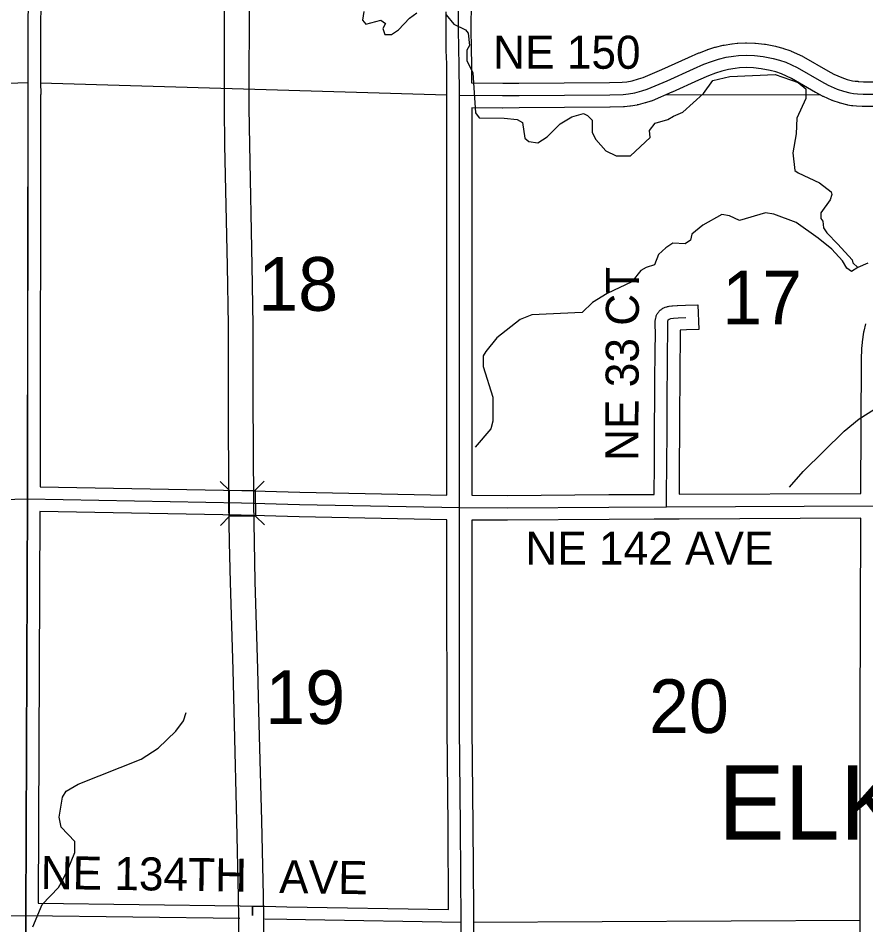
# Model space of a CAD drawing. Extents: x -1403959 to 81668, y -1400582 to 11018.
# Drawn here: x 7384.7 to 7583.2, y 9699.5 to 9911.8 of the extents above; entities that cross this region are included whole.
import ezdxf

# ---------------------------------------------------------------- set-up
doc = ezdxf.new("R2010")
doc.units = 0
for name, color, linetype in [('tdCiAirportTxt', 7, 'Continuous'), ('tdCiCoBndryTxt', 7, 'Continuous'), ('tdCiCorpBndryTxt', 7, 'Continuous'), ('tdCiMapFrame', 7, 'Continuous'), ('tdCiSecText', 7, 'Continuous'), ('tdCiSectLine', 7, 'Continuous'), ('tdCoCityStreetMajor', 7, 'Continuous'), ('tdCoClipBndry', 7, 'Continuous'), ('tdCoCoBndryPart', 7, 'Continuous'), ('tdCoSectLinePart', 7, 'Continuous'), ('tdCoSectNmbr', 7, 'Continuous'), ('tdCoSurfBitum', 7, 'Continuous')]:
    doc.layers.add(name, color=color, linetype=linetype)

msp = doc.modelspace()

# ---------------------------------------------------------------- linework, layer by layer
at = {"layer": 'tdCiAirportTxt'}
for points in [[(7436.23, 9608.53), (7436.39, 9623.1), (7436.31, 9625.32), (7436.39, 9639.4), (7436.45, 9691.18), (7436.39, 9700.97), (7436.32, 9706.18), (7435.92, 9723.76), (7435.33, 9746.44), (7435, 9759.23), (7434.41, 9779.78), (7434.21, 9789.02), (7434.05, 9798.27), (7433.95, 9823.02), (7433.95, 9839.9), (7433.72, 9853.81), (7433.12, 9882.07), (7432.99, 9890.78), (7432.99, 9896.06), (7433.04, 9912.75), (7433.12, 9959.55), (7433.12, 9974), (7433.17, 9987.94)], [(7442.04, 9608.47), (7442.2, 9623.18), (7442.11, 9625.41), (7442.19, 9639.38), (7442.25, 9691.19), (7442.19, 9701.03), (7442.12, 9706.29), (7441.73, 9723.9), (7441.14, 9746.59), (7440.81, 9759.39), (7440.21, 9779.93), (7440.01, 9789.14), (7439.85, 9798.33), (7439.75, 9823.04), (7439.75, 9839.95), (7439.52, 9853.92), (7438.92, 9882.18), (7438.79, 9890.83), (7438.79, 9896.05), (7438.85, 9912.74), (7438.92, 9959.54), (7438.92, 9973.99), (7438.97, 9987.72)]]:
    msp.add_lwpolyline(points, dxfattribs=at)
at = {"layer": 'tdCiCoBndryTxt'}
for points in [[(7386.89, 9799.23), (7386.99, 9896.75), (7387.22, 9994.03), (7387.22, 10083.38)], [(7527.61, 9894.07), (7529.12, 9894.33), (7530.76, 9894.78), (7532.03, 9895.15), (7536.65, 9897.16), (7542.85, 9899.97), (7545.26, 9901), (7547.09, 9901.69), (7548.73, 9902.22), (7550.47, 9902.64), (7552.24, 9902.91), (7553.41, 9903.04), (7555.18, 9903.15), (7557.1, 9903.07), (7559.14, 9902.86), (7561.5, 9902.4), (7562.98, 9901.98), (7564.49, 9901.48), (7567.16, 9900.27), (7572.86, 9896.95), (7574.42, 9896.1), (7576.51, 9895.2), (7577.97, 9894.7), (7579.44, 9894.33), (7580.35, 9894.17), (7581.22, 9894.12), (7582.57, 9894.01), (7584.87, 9893.99)], [(7488.01, 9893.79), (7498.15, 9893.67), (7501.99, 9893.69), (7523.25, 9893.86), (7526.36, 9893.93), (7527.61, 9894.07)], [(7488.01, 9797.2), (7488.01, 9862.45), (7488.01, 9893.79)], [(7314.77, 9797.37), (7386.89, 9799.23), (7436.98, 9798.3), (7450.58, 9797.94), (7488.01, 9797.2)], [(7386.48, 9701.73), (7386.89, 9799.23)], [(7488.01, 9797.2), (7499.23, 9797.14), (7523.04, 9797.35), (7536.45, 9797.4), (7536.56, 9797.4), (7584.94, 9797.64)], [(7488.01, 9797.2), (7488.01, 9797.2)], [(7488.18, 9603.56), (7488.41, 9700.13), (7488.26, 9722.6), (7488.07, 9745.65), (7488.01, 9781.42), (7488.01, 9797.2)], [(7314.04, 9700.46), (7386.48, 9701.73)], [(7385.84, 9555.47), (7386.04, 9604.1), (7386.19, 9613.51), (7386.21, 9614.95), (7386.48, 9701.73)], [(7386.48, 9701.73), (7436.62, 9701.04)]]:
    msp.add_lwpolyline(points, dxfattribs=at)
at = {"layer": 'tdCiCorpBndryTxt'}
msp.add_lwpolyline([(7452.01, 9700.78), (7488.41, 9700.13)], dxfattribs=at)
at = {"layer": 'tdCiMapFrame'}
for points in [[(7488.01, 9893.79), (7487.95, 9901.18), (7487.86, 9904.29), (7487.82, 9909.63), (7487.82, 9911.71), (7487.84, 9913.28), (7487.89, 9917.46), (7487.93, 9921.32), (7488.03, 9925.96), (7488.28, 9991.6)], [(7193.49, 9893.93), (7241.9, 9894.01), (7256.82, 9893.9), (7290.23, 9893.63), (7290.28, 9893.63), (7304.19, 9894.08), (7386.99, 9896.75)], [(7536.56, 9797.4), (7536.56, 9798.09), (7536.56, 9802.46), (7536.58, 9805.13), (7536.62, 9809.31), (7536.65, 9813.11), (7536.65, 9817.69), (7536.67, 9821.16), (7536.71, 9825.51), (7536.73, 9828.28), (7536.75, 9832.36), (7536.79, 9834.48), (7536.84, 9837.28), (7536.8, 9840.81), (7536.88, 9841.15), (7537.15, 9841.36), (7537.52, 9841.48), (7538.15, 9841.57), (7539.22, 9841.64), (7541.08, 9841.71)], [(7442.42, 9700.95), (7447.57, 9700.86), (7452.01, 9700.78)]]:
    msp.add_lwpolyline(points, dxfattribs=at)
at = {"layer": 'tdCiSecText'}
for points in [[(7431.99, 9803.35), (7434.14, 9801.22), (7440.19, 9801.27)], [(7442.32, 9803.43), (7440.19, 9801.27), (7440.24, 9795.22)], [(7432.07, 9793.02), (7434.19, 9795.17), (7434.14, 9801.22)], [(7442.35, 9793.15), (7440.24, 9795.22), (7434.19, 9795.17)]]:
    msp.add_lwpolyline(points, dxfattribs=at)
at = {"layer": 'tdCiSectLine'}
for points in [[(7390.12, 9991.06), (7389.89, 9896.79), (7389.99, 9893.94), (7389.89, 9893.94), (7389.8, 9802.12), (7389.8, 9802.12), (7389.8, 9802.08), (7437.04, 9801.2), (7437.06, 9801.2), (7450.65, 9800.84), (7485.11, 9800.16)], [(7583.99, 9987.96), (7554.92, 9988.19), (7542.4, 9988.24), (7542.38, 9988.24), (7523.32, 9988.44), (7491.17, 9988.68), (7490.93, 9925.95), (7490.93, 9925.9), (7490.83, 9921.27), (7490.79, 9917.43), (7490.74, 9913.25), (7490.74, 9913.24), (7490.72, 9911.69), (7490.72, 9909.64), (7490.77, 9904.34), (7490.85, 9901.26), (7490.85, 9901.21), (7490.89, 9896.69), (7490.91, 9896.69), (7490.91, 9896.66), (7498.16, 9896.57)], [(7485.11, 9800.16), (7485.11, 9862.45), (7485.11, 9890.92), (7485.07, 9890.92), (7485.11, 9893.79), (7485.05, 9901.13), (7484.96, 9904.21), (7484.96, 9904.27), (7484.92, 9909.61), (7484.92, 9909.63), (7484.92, 9911.71), (7484.92, 9911.75), (7484.94, 9913.31)], [(7498.16, 9896.57), (7501.97, 9896.59), (7523.2, 9896.76), (7526.17, 9896.83), (7527.2, 9896.94), (7528.48, 9897.16), (7529.97, 9897.57), (7531.04, 9897.89), (7535.47, 9899.81), (7541.65, 9902.61), (7541.7, 9902.63), (7544.11, 9903.67), (7544.15, 9903.68), (7544.23, 9903.72), (7546.06, 9904.41), (7546.15, 9904.44), (7546.19, 9904.45), (7547.84, 9904.98), (7547.98, 9905.02), (7548.04, 9905.04), (7549.78, 9905.46), (7549.9, 9905.49), (7550.04, 9905.51), (7551.81, 9905.78), (7551.86, 9905.78), (7551.91, 9905.79), (7553.08, 9905.92), (7553.22, 9905.94), (7553.23, 9905.94), (7555.01, 9906.04), (7555.18, 9906.05), (7555.3, 9906.05), (7557.22, 9905.97), (7557.29, 9905.96), (7557.4, 9905.95), (7559.44, 9905.74), (7559.52, 9905.73), (7559.69, 9905.71), (7562.05, 9905.26), (7562.07, 9905.25), (7562.25, 9905.21), (7562.3, 9905.19), (7563.78, 9904.77), (7563.9, 9904.73), (7565.41, 9904.23), (7565.43, 9904.22), (7565.61, 9904.16), (7565.69, 9904.12), (7568.36, 9902.91), (7568.44, 9902.87), (7568.61, 9902.78), (7568.62, 9902.77), (7574.28, 9899.48), (7575.69, 9898.72), (7577.56, 9897.91), (7578.8, 9897.48), (7580.05, 9897.17), (7580.68, 9897.06), (7581.38, 9897.02), (7581.41, 9897.02), (7581.44, 9897.01), (7582.7, 9896.91), (7584.88, 9896.89)], [(7584.84, 9891.09), (7582.53, 9891.11), (7582.38, 9891.12), (7582.34, 9891.12), (7581.02, 9891.22), (7580.18, 9891.27), (7580.16, 9891.27), (7579.97, 9891.29), (7579.84, 9891.31), (7578.94, 9891.47), (7578.88, 9891.48), (7578.74, 9891.51), (7577.26, 9891.89), (7577.22, 9891.9), (7577.04, 9891.95), (7577.02, 9891.96), (7575.56, 9892.46), (7575.4, 9892.52), (7575.36, 9892.54), (7573.27, 9893.44), (7573.14, 9893.5), (7573.04, 9893.55), (7571.47, 9894.4), (7571.41, 9894.44), (7571.4, 9894.44), (7565.83, 9897.68), (7563.43, 9898.77), (7562.13, 9899.21), (7560.83, 9899.58), (7558.72, 9899.98), (7556.89, 9900.17), (7555.21, 9900.24), (7553.66, 9900.15), (7552.62, 9900.03), (7551.02, 9899.79), (7549.52, 9899.43), (7548.04, 9898.95), (7546.34, 9898.31), (7544.02, 9897.31), (7537.85, 9894.51), (7537.8, 9894.5), (7533.19, 9892.49), (7533.14, 9892.47), (7532.96, 9892.4), (7532.84, 9892.37), (7531.57, 9892), (7531.53, 9891.98), (7529.88, 9891.53), (7529.87, 9891.53), (7529.68, 9891.48), (7529.62, 9891.47), (7528.11, 9891.21), (7527.98, 9891.19), (7527.91, 9891.18), (7526.67, 9891.05), (7526.55, 9891.04), (7526.43, 9891.03), (7523.31, 9890.96), (7523.27, 9890.96), (7502.02, 9890.79), (7502.01, 9890.79), (7498.17, 9890.77), (7498.15, 9890.77), (7498.12, 9890.77), (7490.91, 9890.85), (7490.91, 9862.45), (7490.91, 9862.45), (7490.91, 9800.1), (7490.92, 9800.1), (7490.92, 9800.09), (7499.22, 9800.04)], [(7499.22, 9800.04), (7523.02, 9800.25), (7523.03, 9800.25), (7533.66, 9800.29), (7533.66, 9802.46), (7533.66, 9802.48), (7533.68, 9805.15), (7533.68, 9805.16), (7533.71, 9809.33), (7533.71, 9809.34), (7533.75, 9813.12), (7533.75, 9817.69), (7533.75, 9817.7), (7533.77, 9821.17), (7533.77, 9821.18), (7533.81, 9825.53), (7533.83, 9828.29), (7533.85, 9832.37), (7533.85, 9832.41), (7533.89, 9834.53), (7533.89, 9834.54), (7533.94, 9837.29), (7533.9, 9840.77), (7533.9, 9840.81), (7533.9, 9841), (7533.92, 9841.19), (7533.95, 9841.38), (7533.99, 9841.55), (7534.08, 9841.88), (7534.08, 9841.9), (7534.14, 9842.08), (7534.2, 9842.26), (7534.28, 9842.43), (7534.37, 9842.6), (7534.47, 9842.76), (7534.58, 9842.91), (7534.7, 9843.06), (7534.83, 9843.2), (7534.97, 9843.33), (7535.07, 9843.41), (7535.34, 9843.62), (7535.38, 9843.66), (7535.54, 9843.77), (7535.7, 9843.87), (7535.87, 9843.96), (7536.04, 9844.04), (7536.22, 9844.11), (7536.23, 9844.11), (7536.6, 9844.23), (7536.77, 9844.28), (7536.95, 9844.33), (7537.12, 9844.35), (7537.75, 9844.44), (7537.77, 9844.45), (7537.96, 9844.46), (7539.03, 9844.53), (7539.11, 9844.54), (7540.98, 9844.61), (7543.88, 9844.72), (7544.09, 9838.92), (7541.19, 9838.81), (7539.73, 9838.75), (7539.75, 9837.32), (7539.75, 9837.28), (7539.75, 9837.22), (7539.69, 9834.42), (7539.65, 9832.33), (7539.63, 9828.26), (7539.63, 9828.26), (7539.61, 9825.49), (7539.61, 9825.48), (7539.57, 9821.14), (7539.56, 9817.68), (7539.56, 9813.11), (7539.56, 9813.08), (7539.52, 9809.28), (7539.48, 9805.11), (7539.46, 9802.45), (7539.46, 9800.32), (7582.04, 9800.53), (7582.04, 9800.54), (7582.05, 9800.54), (7582.05, 9800.55), (7582.05, 9800.55), (7582.21, 9831.98), (7582.22, 9832.06), (7582.3, 9834.33), (7582.3, 9834.42), (7582.3, 9834.45), (7582.41, 9835.85), (7582.42, 9836.01), (7582.43, 9836.04), (7582.74, 9838.25), (7582.77, 9838.41), (7582.8, 9838.54), (7583.22, 9840.24)], [(7439.53, 9701.68), (7439.57, 9703.91), (7442.47, 9703.85), (7447.62, 9703.76), (7447.62, 9703.76), (7485.48, 9703.08), (7485.36, 9722.58), (7485.16, 9745.62), (7485.16, 9745.64), (7485.1, 9781.42), (7485.1, 9781.42), (7485.1, 9781.42), (7485.11, 9794.32), (7485.09, 9794.32), (7485.09, 9794.36), (7450.52, 9795.03), (7450.5, 9795.03), (7436.92, 9795.4), (7389.78, 9796.27), (7389.39, 9704.59), (7436.65, 9703.94), (7439.56, 9703.9), (7439.53, 9701.68)], [(7581.83, 9637.12), (7581.91, 9700.61), (7581.89, 9703.5), (7581.91, 9703.5), (7581.91, 9748.06), (7581.91, 9748.07), (7582.03, 9794.72), (7539.47, 9794.52), (7539.47, 9794.51), (7539.46, 9794.51), (7539.46, 9794.5), (7536.57, 9794.5), (7533.67, 9794.49), (7533.67, 9794.49), (7523.06, 9794.44), (7499.25, 9794.24), (7499.23, 9794.24), (7499.21, 9794.24), (7490.91, 9794.28), (7490.91, 9781.42), (7490.97, 9745.66), (7491.16, 9722.62), (7491.16, 9722.62), (7491.29, 9703.03), (7491.31, 9703.03), (7491.31, 9702.98), (7491.36, 9702.98), (7491.31, 9700.11), (7491.33, 9697.25)]]:
    msp.add_lwpolyline(points, dxfattribs=at)
at = {"layer": 'tdCoCityStreetMajor'}
for points in [[(7389.86, 9896.67), (7485.09, 9893.87)], [(7536.28, 9893.89), (7572.32, 9893.97)], [(7491.27, 9700.15), (7581.88, 9700.6)]]:
    msp.add_lwpolyline(points, dxfattribs=at)
at = {"layer": 'tdCoClipBndry'}
msp.add_lwpolyline([(7387.19, 10083.38), (7387.19, 9994.03), (7386.96, 9896.75), (7386.86, 9799.23), (7386.45, 9701.73), (7386.01, 9604.1), (7385.6, 9506.81), (7385.56, 9400.35)], dxfattribs=at)
at = {"layer": 'tdCoSurfBitum'}
for points in [[(7465.67, 9913.34), (7465.36, 9911.35), (7466.12, 9910.44), (7469.64, 9911.35), (7470.7, 9910.59), (7470.09, 9909.37), (7470.55, 9907.99), (7472.08, 9907.99), (7473.76, 9909.06), (7476.35, 9911.8), (7478.03, 9913.02)], [(7484.9, 9912.56), (7486.74, 9910.42), (7489.48, 9909.05), (7490.09, 9908.28), (7490.4, 9905.38), (7489.79, 9904.31), (7489.79, 9901.87), (7491.16, 9898.97), (7491.76, 9889.66), (7492.68, 9888.44), (7498.48, 9888.43), (7501.54, 9888.12), (7502.76, 9887.36), (7503.37, 9883.7), (7504.28, 9882.93), (7506.42, 9882.63), (7508.56, 9884), (7511.61, 9887.05), (7514.36, 9888.73), (7517.11, 9889.49), (7518.03, 9889.03), (7519.09, 9887.96), (7519.09, 9885.06), (7520.01, 9883.38), (7522.3, 9880.78), (7524.74, 9879.56), (7528.1, 9879.56), (7532.68, 9883.83), (7532.53, 9885.51), (7533.9, 9887.19), (7536.81, 9888.1), (7538.18, 9888.86), (7540.32, 9889.78), (7545.21, 9894.2), (7547.35, 9897.25), (7551.32, 9898.16), (7562.01, 9898.61), (7567.35, 9896.78), (7569.18, 9895.25), (7569.18, 9892.96), (7567.04, 9888.38), (7566.88, 9884.72), (7566.12, 9880.29), (7566.57, 9876.17), (7567.34, 9875.56), (7572.38, 9873.27), (7575.12, 9871.13), (7575.28, 9870.52), (7574.82, 9869.3), (7572.68, 9866.25), (7572.68, 9864.87), (7573.13, 9864.26), (7573.29, 9862.73), (7574.05, 9861.51), (7576.64, 9858.92), (7580, 9855.25), (7580.15, 9854.49), (7581.37, 9853.42), (7579.85, 9852.5), (7578.78, 9853.27), (7577.71, 9854.95), (7575.27, 9857.7), (7572.06, 9860.29), (7566.87, 9863.96), (7561.68, 9865.95), (7559.7, 9866.25), (7553.59, 9864.43), (7551.3, 9865.5), (7549.47, 9865.8), (7545.04, 9863.36), (7542.44, 9861.23), (7542.14, 9859.86), (7540.91, 9858.94), (7538.01, 9859.1), (7536.33, 9858.03), (7534.65, 9856.5), (7533.74, 9854.06), (7531.75, 9853.45), (7530.53, 9852.69), (7528.39, 9850.1), (7522.59, 9847.35), (7519.23, 9845.22), (7516.78, 9842.93), (7505.02, 9842.33), (7502.28, 9841.26), (7496.78, 9836.99), (7494.18, 9833.79), (7493.57, 9832.72), (7493.57, 9830.28), (7495.85, 9823.1), (7495.85, 9817.45), (7495.39, 9815.62), (7491.73, 9811.35)], [(7583.67, 9854.48), (7581.37, 9853.42)], [(7565.32, 9801.98), (7568.53, 9805.65), (7578.15, 9815.1), (7581.66, 9818), (7586.7, 9821.2)], [(7388.14, 9699.07), (7390.28, 9704.26), (7394.1, 9708.22), (7395.17, 9710.06), (7396.4, 9712.65), (7397.92, 9716.46), (7397.93, 9719.06), (7394.72, 9722.42), (7394.26, 9724.71), (7395.03, 9729.44), (7395.95, 9730.82), (7398.7, 9732.49), (7413.51, 9738.28), (7417.48, 9740.87), (7421.61, 9744.84), (7423.44, 9747.28), (7424.05, 9749.27)]]:
    msp.add_lwpolyline(points, dxfattribs=at)

# ---------------------------------------------------------------- texts
at = {"layer": 'tdCoCoBndryPart'}
msp.add_text('ELKHART', height=17.411, rotation=359.998, dxfattribs=at).set_placement((7548.63, 9719.46))
at = {"layer": 'tdCoSectLinePart'}
for s, rotation, p in [('18', 359.9975, (7440.9, 9843.29)), ('17', 359.9984, (7549.58, 9840.11)), ('19', 359.9975, (7442.57, 9746.54)), ('20', 359.9982, (7532.43, 9744.43))]:
    msp.add_text(s, height=12.575, rotation=rotation, dxfattribs=at).set_placement(p)
at = {"layer": 'tdCoSectNmbr'}
for s, rotation, p in [('NE 150', 359.9602, (7495.93, 9899.98)), ('NE 33 CT', 89.7652, (7529.92, 9808.13)), ('NE 142 AVE', 0.0211, (7503.48, 9783.83)), ('NE 134TH', 359.2158, (7389.92, 9707.93)), ('AVE', 359.2158, (7445.77, 9706.95))]:
    msp.add_text(s, height=7.738, rotation=rotation, dxfattribs=at).set_placement(p)

doc.saveas('drawing.dxf')
